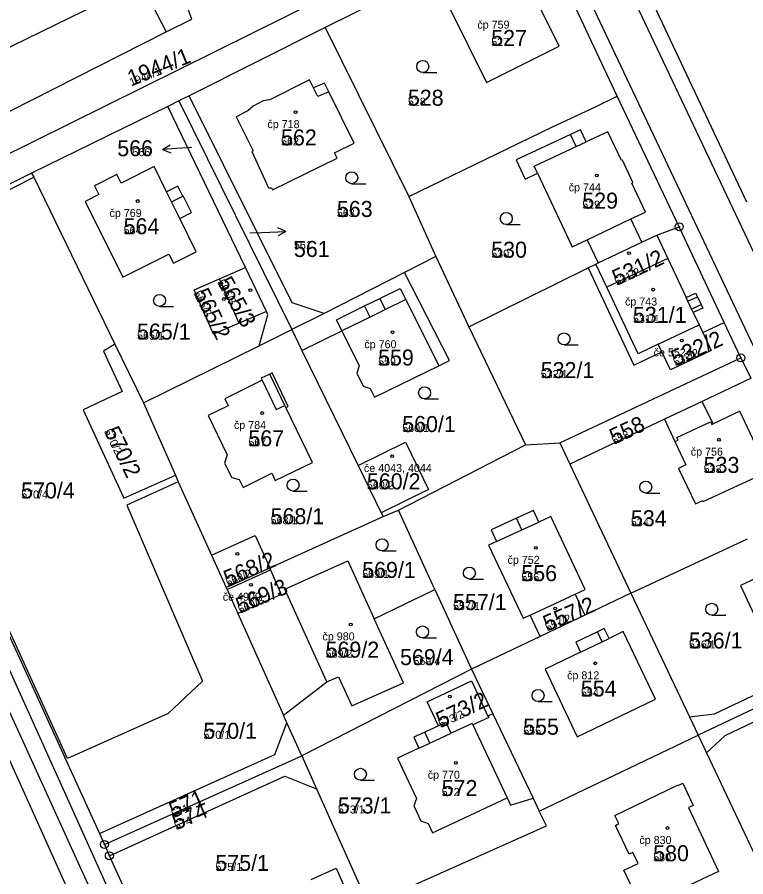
# Model space of a CAD drawing. Extents: x -763628 to -761565, y -976033 to -973833.
# Drawn here: x -762065.5 to -761974.4, y -974403.6 to -974296.1 of the extents above; entities that cross this region are included whole.
import ezdxf

# ---------------------------------------------------------------- set-up
doc = ezdxf.new("R2010")
doc.units = 0
for name, color, linetype in [('KN_cisla parcel 1000', 7, 'Continuous'), ('KN_cisla parcel 500', 7, 'Continuous'), ('KN_cisla parcel znacky', 7, 'Continuous'), ('KN_cisla popisna 500', 7, 'Continuous'), ('KN_hranice parcel', 7, 'Continuous'), ('KN_vnitrni kresba parcel', 7, 'Continuous'), ('KN_znacky bodu BP', 7, 'Continuous'), ('KN_znacky budov', 7, 'Continuous'), ('KN_znacky kultur', 7, 'Continuous')]:
    doc.layers.add(name, color=color, linetype=linetype)

msp = doc.modelspace()

# ---------------------------------------------------------------- linework, layer by layer
at = {"layer": 'KN_cisla parcel znacky'}
for p, q in [((-762047.31, -974312.68), (-762046.35, -974312.11)), ((-762044.32, -974312.47), (-762047.31, -974312.68)), ((-762043.64, -974312.42), (-762044.32, -974312.47)), ((-762047.31, -974312.68), (-762046.28, -974313.11)), ((-762036.41, -974323.08), (-762034.89, -974323.04)), ((-762034.89, -974323.04), (-762031.89, -974322.94)), ((-762031.89, -974322.94), (-762032.91, -974322.47)), ((-762031.89, -974322.94), (-762032.87, -974323.47))]:
    msp.add_line(p, q, dxfattribs=at)
at = {"layer": 'KN_hranice parcel'}
for p, q in [((-761990.49, -974306.01), (-761998.54, -974288.93)), ((-761974.31, -974319.25), (-761985.88, -974294.69)), ((-762027, -974297.45), (-762043.96, -974305.99)), ((-762027, -974297.45), (-762016.53, -974318.56)), ((-762043.96, -974305.99), (-762045.26, -974306.62)), ((-761982.75, -974322.33), (-761990.49, -974306.01)), ((-762045.26, -974306.62), (-762046.63, -974307.29)), ((-762045.26, -974306.62), (-762031.15, -974335.18)), ((-762046.63, -974307.29), (-762063.66, -974315.63)), ((-762036.96, -974327.42), (-762046.63, -974307.29)), ((-762063.66, -974315.63), (-762083.12, -974325.31)), ((-762063.66, -974315.63), (-762063.38, -974316.15)), ((-762063.38, -974316.15), (-762053.28, -974337)), ((-762016.53, -974318.56), (-762013.16, -974326.06)), ((-761985.57, -974323.4), (-761982.75, -974322.33)), ((-761977.14, -974334.28), (-761982.75, -974322.33)), ((-761992.89, -974326.86), (-761987.41, -974324.27)), ((-761987.41, -974324.27), (-761985.57, -974323.4)), ((-762013.16, -974326.06), (-762017.06, -974328.05)), ((-762013.16, -974326.06), (-762009.04, -974334.82)), ((-762040.17, -974328.82), (-762036.96, -974327.42)), ((-762034.33, -974332.92), (-762036.96, -974327.42)), ((-762009.04, -974334.82), (-761994.15, -974327.45)), ((-761994.15, -974327.45), (-761993.17, -974326.99)), ((-761993.17, -974326.99), (-761992.89, -974326.86)), ((-762017.06, -974328.05), (-762027.13, -974333.16)), ((-762037.74, -974334.37), (-762040.17, -974328.82)), ((-762034.33, -974332.92), (-762037.74, -974334.37)), ((-762027.13, -974333.16), (-762031.15, -974335.18)), ((-762009.04, -974334.82), (-762001.97, -974349.56)), ((-761979.82, -974335.55), (-761977.14, -974334.28)), ((-761975.06, -974338.71), (-761977.14, -974334.28)), ((-762035.24, -974337.19), (-762031.15, -974335.18)), ((-762031.15, -974335.18), (-762029.89, -974337.78)), ((-762053.28, -974337), (-762049.68, -974344.34)), ((-762049.68, -974344.34), (-762035.24, -974337.19)), ((-762029.89, -974337.78), (-762022.86, -974352.15)), ((-761997.65, -974349.31), (-761975.06, -974338.71)), ((-761973.75, -974341.26), (-761975.06, -974338.71)), ((-761973.75, -974341.26), (-761979.88, -974344.16)), ((-762049.68, -974344.34), (-762045.68, -974353.39)), ((-761979.88, -974344.16), (-761984.59, -974346.39)), ((-761984.59, -974346.39), (-761996.43, -974352)), ((-762017.83, -974357.75), (-762001.97, -974349.56)), ((-762001.97, -974349.56), (-761997.65, -974349.31)), ((-761997.65, -974349.31), (-761996.43, -974352)), ((-762022.86, -974352.15), (-762019.97, -974358.06)), ((-761996.43, -974352), (-761988.79, -974368.13)), ((-762045.68, -974353.39), (-762045.37, -974354.22)), ((-762045.37, -974354.22), (-762041.17, -974363.36)), ((-762033.92, -974364.93), (-762019.76, -974358.52)), ((-762019.97, -974358.06), (-762019.76, -974358.52)), ((-762019.76, -974358.52), (-762017.83, -974357.75)), ((-762013.27, -974367.64), (-762017.83, -974357.75)), ((-761988.79, -974368.13), (-761974.24, -974361.32)), ((-762041.17, -974363.36), (-762039.37, -974367.4)), ((-762039.37, -974367.4), (-762033.92, -974364.93)), ((-762020.86, -974371.32), (-762013.27, -974367.64)), ((-762013.27, -974367.64), (-762008.69, -974377.59)), ((-762001.38, -974370.85), (-761995.75, -974368.24)), ((-761995.75, -974368.24), (-761994.54, -974370.86)), ((-761988.79, -974368.13), (-761994.54, -974370.86)), ((-761988.79, -974368.13), (-761981.48, -974383.55)), ((-762037.91, -974370.67), (-762032.2, -974383.35)), ((-762000.14, -974373.53), (-762001.38, -974370.85)), ((-761994.54, -974370.86), (-762000.14, -974373.53)), ((-762000.14, -974373.53), (-762008.69, -974377.59)), ((-761957.81, -974375.16), (-761980.39, -974385.85)), ((-762008.69, -974377.59), (-762029.91, -974388.42)), ((-762008.69, -974377.59), (-762006.03, -974383.17)), ((-762032.2, -974383.35), (-762026.78, -974379.2)), ((-762031.76, -974384.31), (-762032.2, -974383.35)), ((-762006.03, -974383.17), (-762006.65, -974383.46)), ((-762006.03, -974383.17), (-762001, -974393.73)), ((-762029.91, -974388.42), (-762031.76, -974384.31)), ((-761981.48, -974383.55), (-761980.39, -974385.85)), ((-762000.24, -974395.33), (-761980.39, -974385.85)), ((-761980.39, -974385.85), (-761979.33, -974388.07)), ((-762054.57, -974399.51), (-762029.91, -974388.42)), ((-762029.91, -974388.42), (-762028.06, -974392.54)), ((-761979.33, -974388.07), (-761972.08, -974403.39)), ((-762028.06, -974392.54), (-762021.54, -974407.1)), ((-762001, -974393.73), (-762000.24, -974395.33)), ((-762055.19, -974398.14), (-762054.57, -974399.51)), ((-762054.57, -974399.51), (-762053.95, -974400.92)), ((-762046.04, -974418.26), (-762053.95, -974400.92))]:
    msp.add_line(p, q, dxfattribs=at)
for points in [[(-761998.54, -974288.93), (-762005.08, -974286.56), (-762027, -974297.45)], [(-762011.32, -974295.24), (-762006.82, -974304.3), (-761997.76, -974299.76), (-762002.22, -974290.72), (-762002.54, -974290.88), (-762003.29, -974289.36), (-762005.65, -974290.51), (-762008.67, -974291.98), (-762007.89, -974293.54), (-762011.32, -974295.24)], [(-762068.46, -974308.75), (-762066.46, -974307.94), (-762069.64, -974301.43), (-762049.98, -974291.83), (-762048.62, -974294.61), (-762046.85, -974297.99), (-762043.63, -974296.39), (-762044.54, -974294.02), (-762045.48, -974293.05)], [(-762025.82, -974313.11), (-762023.35, -974311.89), (-762026.52, -974305.48), (-762027.05, -974304.39), (-762028.46, -974304.96), (-762028.95, -974303.98), (-762033.89, -974306.46), (-762034.72, -974306.61), (-762036, -974307.26), (-762036.63, -974307.84), (-762038.11, -974308.58), (-762035.99, -974312.84), (-762036.16, -974312.94), (-762034.08, -974317.47), (-762033.71, -974317.46), (-762033.56, -974317.72), (-762025.5, -974313.75), (-762025.82, -974313.11)], [(-762027.13, -974333.16), (-762031.09, -974331.83), (-762043.96, -974305.99)], [(-762016.53, -974318.56), (-761998.67, -974309.9), (-761993.2, -974307.35), (-761990.49, -974306.01)], [(-761987.41, -974324.27), (-761988.79, -974321.36), (-761986.96, -974320.5), (-761988.66, -974316.88), (-761988.53, -974316.81), (-761989.85, -974314.01), (-761989.98, -974314.07), (-761991.67, -974310.47), (-761994.38, -974311.73), (-761995.08, -974310.23), (-761996.34, -974310.82), (-762003.12, -974313.97), (-762001.99, -974316.37), (-762000.48, -974315.63), (-761996.13, -974324.83), (-761994.27, -974323.96), (-761992.89, -974326.86)], [(-762045.16, -974321.3), (-762043.67, -974320.57), (-762044.72, -974318.48), (-762044.77, -974318.5), (-762045.39, -974317.25), (-762046.81, -974317.95), (-762048.36, -974314.82), (-762052.48, -974316.89), (-762053.02, -974315.82), (-762055.82, -974317.23), (-762055.28, -974318.31), (-762056.98, -974319.17), (-762052.26, -974328.63), (-762046.51, -974325.74), (-762045.94, -974326.88), (-762043.1, -974325.46), (-762045.16, -974321.3)], [(-762045.37, -974354.22), (-762051.78, -974357.11), (-762042.31, -974379.11), (-762046.62, -974383.14), (-762059.19, -974388.76), (-762078.79, -974345.69), (-762085.25, -974330.79), (-762083.48, -974326.35), (-762063.38, -974316.15)], [(-761985.57, -974323.4), (-761984.19, -974326.31), (-761991.79, -974329.9), (-761993.17, -974326.99)], [(-761994.15, -974327.45), (-761988.44, -974339.62), (-761984.92, -974337.96)], [(-762029.89, -974337.78), (-762024.9, -974335.35), (-762022.76, -974339.71), (-762023.05, -974340.62), (-762022.24, -974342.26), (-762021.36, -974342.55), (-762020.83, -974343.62), (-762012.8, -974339.71), (-762011.44, -974339.05), (-762017.06, -974328.05)], [(-762090.92, -974329.16), (-762022.62, -974479.3), (-762010.25, -974510.91), (-761990.08, -974562.42), (-761987.47, -974568.32)], [(-762037.74, -974334.37), (-762040.93, -974335.77), (-762043.35, -974330.2), (-762040.17, -974328.82)], [(-762085.35, -974331.43), (-762072.2, -974360.92), (-762055.19, -974398.14)], [(-762035.24, -974337.19), (-762034.14, -974333.32), (-762034.33, -974332.92)], [(-761984.92, -974337.96), (-761985.37, -974337.02), (-761980.27, -974334.6), (-761979.82, -974335.55)], [(-761979.82, -974335.55), (-761978.76, -974337.8), (-761983.85, -974340.22), (-761984.92, -974337.96)], [(-762053.28, -974337), (-762054.68, -974337.87), (-762052.36, -974342.91), (-762057.22, -974345.19), (-762052.14, -974356.25), (-762045.68, -974353.39)], [(-762033.9, -974340.73), (-762034.98, -974341.27), (-762034.86, -974341.52), (-762039.51, -974343.84), (-762039.09, -974344.71), (-762041.61, -974345.92), (-762039.25, -974350.83), (-762039.55, -974351.88), (-762038.64, -974353.67), (-762037.73, -974353.9), (-762037.25, -974354.89), (-762033.66, -974353.14), (-762033.22, -974354.04), (-762028.56, -974351.77), (-762031.89, -974344.92), (-762031.63, -974344.79), (-762033.62, -974340.6), (-762033.9, -974340.73)], [(-761984.59, -974346.39), (-761983.29, -974349.16), (-761981.91, -974352.09), (-761982.83, -974352.52), (-761980.74, -974356.97), (-761979.82, -974356.54), (-761979.76, -974356.68), (-761971.65, -974352.91), (-761975.18, -974345.39), (-761978.53, -974346.95), (-761979.88, -974344.16)], [(-762022.86, -974352.15), (-762016.93, -974349.26), (-762014.06, -974355.18), (-762019.97, -974358.06)], [(-761995.75, -974368.24), (-761994.51, -974367.66), (-761998.8, -974358.55), (-762000.28, -974359.23), (-762000.95, -974357.78), (-762003.07, -974358.74), (-762006.25, -974360.18), (-762005.58, -974361.65), (-762006.58, -974362.11), (-762002.24, -974371.25), (-762001.38, -974370.85)], [(-762041.17, -974363.36), (-762035.74, -974360.9), (-762033.92, -974364.93)], [(-762026.78, -974379.2), (-762032.02, -974367.61), (-762024.16, -974364.06), (-762020.86, -974371.32)], [(-761970.84, -974376.28), (-761962.47, -974372.39), (-761966.73, -974363.24), (-761975.1, -974367.14), (-761970.84, -974376.28)], [(-762033.92, -974364.93), (-762033.8, -974365.2), (-762032.49, -974368.26), (-762037.91, -974370.67)], [(-762039.37, -974367.4), (-762039.25, -974367.66), (-762037.91, -974370.67)], [(-762026.78, -974379.2), (-762025.33, -974378.55), (-762023.65, -974382.21), (-762017.22, -974379.31), (-762020.86, -974371.32)], [(-761992.12, -974372.51), (-761992.98, -974372.93), (-761995.69, -974374.24), (-761995.1, -974375.48), (-761999.51, -974377.6), (-761995.5, -974386.05), (-761985.72, -974381.36), (-761989.76, -974372.92), (-761991.52, -974373.76), (-761992.12, -974372.51)], [(-761981.48, -974383.55), (-761978.36, -974383.17), (-761958.47, -974373.77)], [(-761957.18, -974376.49), (-761957.55, -974376.66), (-761977.07, -974385.94), (-761979.33, -974388.07)], [(-762012.83, -974384.7), (-762014.25, -974381.67), (-762008.71, -974379.07), (-762006.65, -974383.46)], [(-762006.65, -974383.46), (-762006.56, -974383.66), (-762008.53, -974384.58), (-762008.62, -974384.38), (-762011.24, -974385.61), (-762011.87, -974384.26), (-762012.83, -974384.7)], [(-762055.19, -974398.14), (-762033.27, -974388.27), (-762031.76, -974384.31)], [(-762012.83, -974384.7), (-762014.53, -974385.48), (-762015.91, -974386.11), (-762015.28, -974387.48), (-762017.94, -974388.72), (-762015.59, -974393.77), (-762015.92, -974394.68), (-762015.02, -974396.54), (-762014.11, -974396.9), (-762013.56, -974398.07), (-762004.26, -974393.68), (-762003.83, -974394.59), (-762001, -974393.73)], [(-762053.95, -974400.92), (-762032.04, -974390.99), (-762028.06, -974392.54)], [(-761982.9, -974392.14), (-761982.31, -974391.87), (-761981.01, -974394.63), (-761981.6, -974394.91), (-761977.85, -974402.89), (-761985.63, -974406.55), (-761986.28, -974405.2), (-761988.08, -974406.07), (-761989.68, -974402.74), (-761987.89, -974401.88), (-761988.55, -974400.51), (-761988.99, -974400.72), (-761990.72, -974397.13), (-761990.28, -974396.91), (-761990.78, -974395.88), (-761982.98, -974392.12), (-761982.9, -974392.14)], [(-762021.54, -974407.1), (-761999.35, -974397.17), (-762000.24, -974395.33)], [(-762028.75, -974403.88), (-762025.61, -974402.48), (-762023.25, -974407.88)]]:
    msp.add_lwpolyline(points, dxfattribs=at)
at = {"layer": 'KN_vnitrni kresba parcel'}
for p, q in [((-761995.92, -974278.05), (-761920.49, -974437.58)), ((-762008.1, -974284.26), (-762085.52, -974322.62)), ((-761922.98, -974444.02), (-761996.73, -974288.1)), ((-762066.46, -974307.94), (-762046.85, -974297.99)), ((-762027.92, -974306.05), (-762028.46, -974304.96)), ((-762026.52, -974305.48), (-762027.92, -974306.05)), ((-761995.64, -974312.32), (-761996.34, -974310.82)), ((-762000.89, -974314.77), (-761995.64, -974312.32)), ((-761995.64, -974312.32), (-761994.38, -974311.73)), ((-762000.48, -974315.63), (-762000.89, -974314.77)), ((-762046.19, -974319.21), (-762046.81, -974317.95)), ((-762046.19, -974319.21), (-762044.77, -974318.5)), ((-762045.16, -974321.3), (-762046.19, -974319.21)), ((-761994.27, -974323.96), (-761988.79, -974321.36)), ((-761984.19, -974326.31), (-761981.89, -974331.17)), ((-762020.6, -974479.1), (-762087.69, -974330.69)), ((-762020.16, -974331.29), (-762017.61, -974330.03)), ((-762017.61, -974330.03), (-762016.91, -974331.43)), ((-761987.89, -974338.22), (-761991.79, -974329.9)), ((-761981.89, -974331.17), (-761980.71, -974330.61)), ((-761980.71, -974330.61), (-761980.49, -974331.07)), ((-762022.06, -974332.22), (-762020.16, -974331.29)), ((-762019.47, -974332.69), (-762020.16, -974331.29)), ((-762016.91, -974331.43), (-762019.47, -974332.69)), ((-762016.91, -974331.43), (-762012.8, -974339.71)), ((-761981.67, -974331.63), (-761981.89, -974331.17)), ((-761981.67, -974331.63), (-761980.49, -974331.07)), ((-761981.21, -974332.61), (-761981.67, -974331.63)), ((-761980.49, -974331.07), (-761980.03, -974332.05)), ((-762024.82, -974481.02), (-762091.88, -974332.66)), ((-762025.59, -974333.96), (-762022.06, -974332.22)), ((-762021.37, -974333.62), (-762022.06, -974332.22)), ((-762019.47, -974332.69), (-762021.37, -974333.62)), ((-761981.21, -974332.61), (-761980.03, -974332.05)), ((-761981, -974333.05), (-761981.21, -974332.61)), ((-761979.82, -974332.49), (-761981, -974333.05)), ((-761980.03, -974332.05), (-761979.82, -974332.49)), ((-762024.9, -974335.35), (-762025.59, -974333.96)), ((-762021.37, -974333.62), (-762024.9, -974335.35)), ((-761981, -974333.05), (-761980.27, -974334.6)), ((-761985.37, -974337.02), (-761987.89, -974338.22)), ((-762034.86, -974341.52), (-762033.11, -974345.18)), ((-762032.02, -974344.65), (-762033.9, -974340.73)), ((-762033.11, -974345.18), (-762032.02, -974344.65)), ((-762032.02, -974344.65), (-762031.89, -974344.92)), ((-761983.04, -974348.66), (-761978.85, -974346.71)), ((-761978.85, -974346.71), (-761978.7, -974347.03)), ((-761978.7, -974347.03), (-761978.53, -974346.95)), ((-761983.29, -974349.16), (-761982.89, -974348.98)), ((-761982.89, -974348.98), (-761983.04, -974348.66)), ((-762002.41, -974360.21), (-762003.07, -974358.74)), ((-762002.41, -974360.21), (-762000.28, -974359.23)), ((-762005.58, -974361.65), (-762002.41, -974360.21)), ((-762039.25, -974367.66), (-762033.8, -974365.2)), ((-761992.38, -974374.18), (-761992.98, -974372.93)), ((-761992.38, -974374.18), (-761991.52, -974373.76)), ((-761995.1, -974375.48), (-761992.38, -974374.18)), ((-762013.9, -974386.84), (-762014.53, -974385.48)), ((-762013.9, -974386.84), (-762011.24, -974385.61)), ((-762008.53, -974384.58), (-762004.26, -974393.68)), ((-762015.28, -974387.48), (-762013.9, -974386.84))]:
    msp.add_line(p, q, dxfattribs=at)
at = {"layer": 'KN_znacky bodu BP'}
for centre, radius in [((-761982.75, -974322.33), 0.5), ((-761982.75, -974322.33), 0.0303), ((-761975.06, -974338.71), 0.5), ((-761975.06, -974338.71), 0.0303), ((-762054.57, -974399.51), 0.5), ((-762054.57, -974399.51), 0.0303), ((-762053.95, -974400.92), 0.5), ((-762053.95, -974400.92), 0.0303)]:
    msp.add_circle(centre, radius, dxfattribs=at)
at = {"layer": 'KN_znacky budov'}
for centre in [(-762030.68, -974308.02), (-761993.04, -974315.92), (-762050.41, -974319.12), (-761989.02, -974325.62), (-762036.33, -974330.25), (-761986.01, -974330.19), (-762039.65, -974331.36), (-762018.57, -974335.52), (-761982.43, -974336.54), (-762034.86, -974345.61), (-761977.79, -974348.94), (-762018.62, -974350.99), (-762037.96, -974363.2), (-762000.68, -974362.46), (-762036.26, -974367.07), (-761998.24, -974370.04), (-762023.8, -974372.02), (-761993.24, -974376.88), (-762011.41, -974381.02), (-762010.65, -974389.31), (-761984.21, -974397.46)]:
    msp.add_circle(centre, 0.175, dxfattribs=at)
at = {"layer": 'KN_znacky kultur'}
for p, q in [((-762014.79, -974303.06), (-762013.04, -974303.06)), ((-762023.67, -974316.96), (-762021.92, -974316.96)), ((-762004.36, -974322.05), (-762002.61, -974322.05)), ((-762047.68, -974332.28), (-762045.93, -974332.28)), ((-761997.14, -974337.09), (-761995.39, -974337.09)), ((-762014.56, -974343.83), (-762012.81, -974343.83)), ((-762031, -974355.35), (-762029.25, -974355.35)), ((-761986.94, -974355.6), (-761985.19, -974355.6)), ((-762019.88, -974362.82), (-762018.13, -974362.82)), ((-762008.97, -974366.35), (-762007.22, -974366.35)), ((-761978.69, -974370.87), (-761976.94, -974370.87)), ((-762014.83, -974373.71), (-762013.08, -974373.71)), ((-762000.39, -974381.65), (-761998.64, -974381.65)), ((-762022.59, -974391.49), (-762020.84, -974391.49))]:
    msp.add_line(p, q, dxfattribs=at)
for centre in [(-762014.79, -974302.31), (-762023.67, -974316.21), (-762004.36, -974321.3), (-762047.68, -974331.53), (-761997.14, -974336.34), (-762014.56, -974343.08), (-762031, -974354.6), (-761986.94, -974354.85), (-762019.88, -974362.07), (-762008.97, -974365.6), (-761978.69, -974370.12), (-762014.83, -974372.96), (-762000.39, -974380.9), (-762022.59, -974390.74)]:
    msp.add_circle(centre, 0.75, dxfattribs=at)

# ---------------------------------------------------------------- texts
at = {"layer": 'KN_cisla parcel 1000'}
for s, p in [('527', (-762006.24, -974299.74)), ('528', (-762016.65, -974307.21)), ('562', (-762032.5, -974312.17)), ('566', (-762052.96, -974313.52)), ('529', (-761994.86, -974320.07)), ('563', (-762025.52, -974321.11)), ('564', (-762052.17, -974323.27)), ('561', (-762030.89, -974326.11)), ('530', (-762006.24, -974326.2)), ('531/1', (-761988.53, -974334.34)), ('565/1', (-762050.49, -974336.43)), ('559', (-762020.37, -974339.67)), ('532/1', (-762000.05, -974341.24)), ('560/1', (-762017.36, -974347.98)), ('567', (-762036.58, -974349.76)), ('533', (-761979.7, -974353.09)), ('560/2', (-762021.77, -974355.14)), ('570/4', (-762064.97, -974356.28)), ('568/1', (-762033.8, -974359.5)), ('534', (-761988.79, -974359.75)), ('569/1', (-762022.36, -974366.21)), ('556', (-762002.48, -974366.61)), ('557/1', (-762011.01, -974370.22)), ('536/1', (-761981.54, -974375.02)), ('569/2', (-762026.93, -974376.17)), ('569/4', (-762017.63, -974377.1)), ('554', (-761995.04, -974381.03)), ('570/1', (-762042.2, -974386.31)), ('555', (-762002.25, -974385.8)), ('572', (-762012.43, -974393.46)), ('573/1', (-762025.4, -974395.64)), ('580', (-761986.01, -974401.61)), ('575/1', (-762040.7, -974402.81))]:
    msp.add_text(s, height=2, dxfattribs=at).set_placement(p)
for s, rotation, p in [('1944/1', 22, (-762051.2, -974304.81)), ('531/2', 25, (-761990.54, -974329.72)), ('565/3', 299, (-762040.51, -974329.26)), ('565/2', 296, (-762043.45, -974330.62)), ('532/2', 24, (-761983.23, -974339.78)), ('558', 25, (-761990.88, -974349.58)), ('570/2', 296, (-762054.65, -974347.88)), ('568/2', 23, (-762039.14, -974367.29)), ('569/3', 23, (-762037.62, -974370.68)), ('557/2', 23, (-761999.23, -974372.91)), ('573/2', 25, (-762012.55, -974384.98)), ('571', 24, (-762045.93, -974396.24)), ('574', 23, (-762045.58, -974397.74))]:
    msp.add_text(s, height=2, rotation=rotation, dxfattribs=at).set_placement(p)
at = {"layer": 'KN_cisla parcel 500'}
for s, p in [('527', (-762006.24, -974299.74)), ('528', (-762016.65, -974307.21)), ('562', (-762032.5, -974312.17)), ('566', (-762051.06, -974313.52)), ('563', (-762025.52, -974321.11)), ('529', (-761994.86, -974320.07)), ('564', (-762052.17, -974323.27)), ('561', (-762030.89, -974325.11)), ('530', (-762006.24, -974326.2)), ('531/1', (-761988.53, -974334.34)), ('565/1', (-762050.49, -974336.43)), ('559', (-762020.37, -974339.67)), ('532/1', (-762000.05, -974341.24)), ('560/1', (-762017.36, -974347.98)), ('567', (-762036.58, -974349.76)), ('533', (-761979.7, -974353.09)), ('560/2', (-762021.77, -974355.14)), ('570/4', (-762064.97, -974356.28)), ('568/1', (-762033.8, -974359.5)), ('534', (-761988.79, -974359.75)), ('569/1', (-762022.36, -974366.21)), ('556', (-762002.48, -974366.61)), ('557/1', (-762011.01, -974370.22)), ('536/1', (-761981.54, -974375.02)), ('569/2', (-762026.93, -974376.17)), ('569/4', (-762015.96, -974377.1)), ('554', (-761995.04, -974381.03)), ('570/1', (-762042.2, -974386.31)), ('555', (-762002.25, -974385.8)), ('572', (-762012.43, -974393.46)), ('573/1', (-762025.4, -974395.64)), ('580', (-761986.01, -974401.61)), ('575/1', (-762040.7, -974402.81))]:
    msp.add_text(s, height=1, dxfattribs=at).set_placement(p)
for s, rotation, p in [('1944/1', 22, (-762051.2, -974304.81)), ('531/2', 25, (-761990.54, -974329.72)), ('565/3', 299, (-762040.51, -974329.26)), ('565/2', 296, (-762043.45, -974330.62)), ('532/2', 24, (-761983.23, -974339.78)), ('570/2', 296, (-762054.65, -974347.88)), ('558', 25, (-761990.88, -974349.58)), ('568/2', 23, (-762039.14, -974367.29)), ('569/3', 23, (-762037.62, -974370.68)), ('557/2', 23, (-761999.23, -974372.91)), ('573/2', 25, (-762012.55, -974384.98)), ('571', 24, (-762045.93, -974396.24)), ('574', 23, (-762045.58, -974397.74))]:
    msp.add_text(s, height=1, rotation=rotation, dxfattribs=at).set_placement(p)
at = {"layer": 'KN_cisla popisna 500'}
for s, p in [('čp 759', (-762007.97, -974297.58)), ('čp 718', (-762034.2, -974310.01)), ('čp 744', (-761996.56, -974317.91)), ('čp 769', (-762053.93, -974321.11)), ('čp 743', (-761989.53, -974332.18)), ('čp 760', (-762022.09, -974337.51)), ('če 5524', (-761985.95, -974338.53)), ('čp 784', (-762038.38, -974347.6)), ('čp 756', (-761981.31, -974350.93)), ('če 4043, 4044', (-762022.14, -974352.98)), ('čp 752', (-762004.2, -974364.45)), ('če 4909', (-762039.78, -974369.06)), ('čp 980', (-762027.32, -974374.01)), ('čp 812', (-761996.76, -974378.87)), ('čp 770', (-762014.17, -974391.3)), ('čp 830', (-761987.73, -974399.45))]:
    msp.add_text(s, height=1, dxfattribs=at).set_placement(p)

doc.saveas('drawing.dxf')
